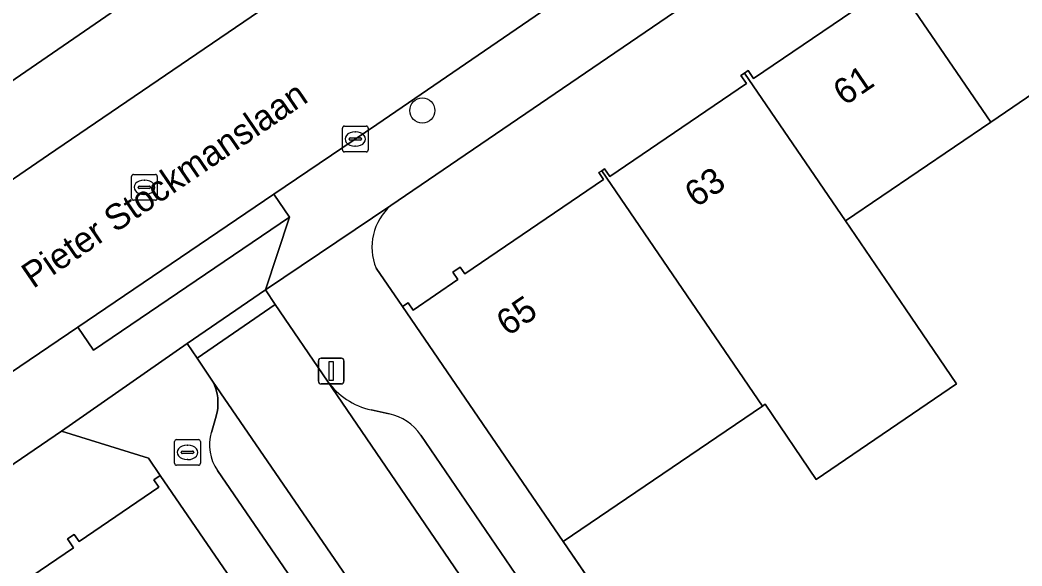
# Model space of a CAD drawing. Extents: x 157445 to 158888, y 383061 to 384688.
# Drawn here: x 158092.84 to 158131.78, y 383890.67 to 383911.91 of the extents above; entities that cross this region are included whole.
import ezdxf

# ---------------------------------------------------------------- set-up
doc = ezdxf.new("R2010")
doc.units = 0
for name, color, linetype in [('IMGEO_Boom', 7, 'Continuous'), ('IMGEO_Brandkraan', 7, 'Continuous'), ('IMGEO_Erf', 7, 'Continuous'), ('IMGEO_Fietspad_gesloten', 7, 'Continuous'), ('IMGEO_Groenvoorziening', 7, 'Continuous'), ('IMGEO_Kolk', 7, 'Continuous'), ('IMGEO_Lichtmast', 7, 'Continuous'), ('IMGEO_Muur', 7, 'Continuous'), ('IMGEO_Openbare_ruimte_label', 7, 'Continuous'), ('IMGEO_Pand', 7, 'Continuous'), ('IMGEO_Pand_nummerreeks', 7, 'Continuous'), ('IMGEO_Parkeervlak_open', 7, 'Continuous'), ('IMGEO_Rijbaan_lokaal_open', 7, 'Continuous'), ('IMGEO_Rioolput', 7, 'Continuous'), ('IMGEO_Voetpad_open', 7, 'Continuous')]:
    doc.layers.add(name, color=color, linetype=linetype)

msp = doc.modelspace()

# ---------------------------------------------------------------- linework, layer by layer
at = {"layer": 'IMGEO_Boom'}
msp.add_circle((158108.477, 383908.389), 0.489, dxfattribs=at)
at = {"layer": 'IMGEO_Brandkraan'}
for p, q in [((158098.849, 383894.661), (158098.849, 383895.513)), ((158098.924, 383895.587), (158099.776, 383895.587)), ((158099.337, 383895.367), (158099.362, 383895.367)), ((158099.85, 383895.513), (158099.85, 383894.661)), ((158099.108, 383895.081), (158099.108, 383895.093)), ((158099.546, 383895.044), (158099.148, 383895.044)), ((158099.151, 383895.13), (158099.549, 383895.13)), ((158099.592, 383895.093), (158099.592, 383895.081)), ((158099.776, 383894.587), (158098.924, 383894.587)), ((158099.36, 383894.807), (158099.335, 383894.807))]:
    msp.add_line(p, q, dxfattribs=at)
for points in [[(158098.849, 383894.661), (158098.849, 383895.513)], [(158098.924, 383895.587), (158099.776, 383895.587)], [(158099.85, 383895.513), (158099.85, 383894.661)], [(158099.776, 383894.587), (158098.924, 383894.587)]]:
    msp.add_lwpolyline(points, dxfattribs=at)
for centre, radius, start, end in [((158098.926, 383895.511), 0.0765, 91.552, 178.448), ((158098.926, 383895.511), 0.0765, 91.552, 178.448), ((158099.774, 383895.511), 0.0765, 1.552, 88.448), ((158099.774, 383895.511), 0.0765, 1.552, 88.448), ((158099.148, 383895.09), 0.0403, 85.8775, 175.7526), ((158099.145, 383895.08), 0.0366, 178.938, 274.7102), ((158099.549, 383895.087), 0.043, 264.8664, 352.4533), ((158099.553, 383895.092), 0.0386, 1.7309, 96.639), ((158098.926, 383894.663), 0.0765, 181.552, 268.448), ((158098.926, 383894.663), 0.0765, 181.552, 268.448), ((158099.774, 383894.663), 0.0765, 271.552, 358.448), ((158099.774, 383894.663), 0.0765, 271.552, 358.448)]:
    msp.add_arc(centre, radius, start, end, dxfattribs=at)
for centre, major_axis, ratio, start_param, end_param in [((158099.336, 383895.087), (-0.387, 0.002), 0.722429, 4.712389, 7.853982), ((158099.361, 383895.087), (-0.39, 0.002), 0.717154, 1.570796, 4.712389)]:
    msp.add_ellipse(centre, major_axis=major_axis, ratio=ratio, start_param=start_param, end_param=end_param, dxfattribs=at)
at = {"layer": 'IMGEO_Erf'}
for points in [[(158132.292, 383917.137), (158132.085, 383917.439), (158132.218, 383917.53), (158132.35, 383917.62), (158132.571, 383917.296), (158137.996, 383920.993), (158137.792, 383921.29), (158137.87, 383921.343), (158138.026, 383921.45), (158138.225, 383921.158), (158143.587, 383924.813), (158143.393, 383925.098), (158143.509, 383925.177), (158143.622, 383925.254), (158143.817, 383924.969), (158149.195, 383928.636), (158149.005, 383928.914), (158149.329, 383929.135), (158149.537, 383928.829), (158152.941, 383931.151), (158151.882, 383932.744), (158148.818, 383933.08), (158107.25, 383904.692)], [(158106.683, 383902.256), (158107.704, 383900.761), (158107.921, 383900.91), (158108.119, 383900.62), (158109.862, 383901.809), (158109.665, 383902.098), (158109.951, 383902.294), (158110.128, 383902.034), (158115.52, 383905.709), (158115.34, 383905.972), (158115.45, 383906.048), (158115.56, 383906.123), (158115.767, 383905.82), (158121.077, 383909.439), (158120.861, 383909.756), (158120.998, 383909.849), (158121.137, 383909.944), (158121.347, 383909.636), (158126.731, 383913.306), (158126.513, 383913.625), (158126.638, 383913.71), (158126.759, 383913.792), (158126.957, 383913.501), (158132.292, 383917.137)], [(158136.155, 383911.752), (158130.566, 383907.942), (158124.919, 383904.093), (158127.249, 383900.673), (158129.239, 383897.751), (158123.789, 383894.037), (158121.798, 383896.959), (158121.691, 383896.886), (158113.955, 383891.614), (158120.445, 383882.102), (158127.244, 383886.748), (158126.515, 383887.815), (158129.717, 383890.002), (158132.119, 383886.484)], [(158089.478, 383887.675), (158094.916, 383891.375), (158094.683, 383891.717), (158094.946, 383891.896), (158095.139, 383891.616), (158098.231, 383893.736), (158098.039, 383894.016), (158098.294, 383894.19), (158097.831, 383894.867), (158094.454, 383895.908), (158061.486, 383873.374)]]:
    msp.add_lwpolyline(points, dxfattribs=at)
msp.add_arc((158108.671, 383903.077), 2.151, 131.3427, 202.4517, dxfattribs=at)
at = {"layer": 'IMGEO_Fietspad_gesloten'}
msp.add_lwpolyline([(158045.888, 383877.777), (158060.694, 383887.801), (158072.982, 383896.204), (158086.084, 383905.105), (158098.205, 383913.461), (158107.782, 383920.254), (158110.203, 383922.414), (158112.062, 383924.982)], dxfattribs=at)
at = {"layer": 'IMGEO_Groenvoorziening'}
for points in [[(158112.062, 383924.982), (158110.203, 383922.414), (158107.782, 383920.254), (158098.205, 383913.461), (158086.084, 383905.105), (158072.982, 383896.204), (158060.694, 383887.801), (158045.888, 383877.777)], [(158088.566, 383902.987), (158093.943, 383906.66), (158103.038, 383912.884)]]:
    msp.add_lwpolyline(points, dxfattribs=at)
at = {"layer": 'IMGEO_Kolk'}
for p, q in [((158105.372, 383906.855), (158105.372, 383907.707)), ((158105.447, 383907.781), (158106.299, 383907.781)), ((158106.373, 383907.707), (158106.373, 383906.855)), ((158105.631, 383907.275), (158105.631, 383907.287)), ((158105.674, 383907.324), (158106.072, 383907.324)), ((158105.86, 383907.561), (158105.885, 383907.561)), ((158106.115, 383907.287), (158106.115, 383907.275)), ((158106.069, 383907.238), (158105.671, 383907.238)), ((158105.883, 383907.001), (158105.858, 383907.001)), ((158106.299, 383906.781), (158105.447, 383906.781))]:
    msp.add_line(p, q, dxfattribs=at)
for points in [[(158105.372, 383906.855), (158105.372, 383907.707)], [(158105.447, 383907.781), (158106.299, 383907.781)], [(158106.373, 383907.707), (158106.373, 383906.855)], [(158106.299, 383906.781), (158105.447, 383906.781)]]:
    msp.add_lwpolyline(points, dxfattribs=at)
for centre, radius, start, end in [((158105.449, 383907.705), 0.0765, 91.552, 178.448), ((158105.449, 383907.705), 0.0765, 91.552, 178.448), ((158106.297, 383907.705), 0.0765, 1.552, 88.448), ((158106.297, 383907.705), 0.0765, 1.552, 88.448), ((158105.671, 383907.284), 0.0403, 85.8775, 175.7526), ((158105.668, 383907.274), 0.0366, 178.938, 274.7102), ((158106.072, 383907.281), 0.043, 264.8664, 352.4533), ((158106.076, 383907.286), 0.0386, 1.7309, 96.639), ((158105.449, 383906.857), 0.0765, 181.552, 268.448), ((158105.449, 383906.857), 0.0765, 181.552, 268.448), ((158106.297, 383906.857), 0.0765, 271.552, 358.448), ((158106.297, 383906.857), 0.0765, 271.552, 358.448)]:
    msp.add_arc(centre, radius, start, end, dxfattribs=at)
for centre, major_axis, ratio, start_param, end_param in [((158105.859, 383907.281), (-0.387, 0.002), 0.722429, 4.712389, 7.853982), ((158105.884, 383907.281), (-0.39, 0.002), 0.717154, 1.570796, 4.712389)]:
    msp.add_ellipse(centre, major_axis=major_axis, ratio=ratio, start_param=start_param, end_param=end_param, dxfattribs=at)
at = {"layer": 'IMGEO_Lichtmast'}
for p, q in [((158104.539, 383898.753), (158105.329, 383898.753)), ((158105.329, 383898.753), (158104.539, 383898.753)), ((158104.439, 383897.853), (158104.439, 383898.653)), ((158104.439, 383898.653), (158104.439, 383897.853)), ((158105.429, 383898.653), (158105.429, 383897.853)), ((158105.429, 383897.853), (158105.429, 383898.653)), ((158105.329, 383897.753), (158104.539, 383897.753)), ((158104.539, 383897.753), (158105.329, 383897.753))]:
    msp.add_line(p, q, dxfattribs=at)
msp.add_lwpolyline([(158104.859, 383898.628), (158105.009, 383898.628), (158105.009, 383897.878), (158104.859, 383897.878), (158104.859, 383898.628)], dxfattribs=at)
for centre, start, end in [((158104.539, 383898.653), 90, 180), ((158104.539, 383898.653), 90, 180), ((158105.329, 383898.653), 0, 90), ((158105.329, 383898.653), 360, 90), ((158104.539, 383897.853), 180, 270), ((158104.539, 383897.853), 180, 270), ((158105.329, 383897.853), 270, 0), ((158105.329, 383897.853), 270, 0)]:
    msp.add_arc(centre, 0.1, start, end, dxfattribs=at)
at = {"layer": 'IMGEO_Muur'}
msp.add_lwpolyline([(158113.955, 383891.614), (158120.452, 383882.107)], dxfattribs=at)
at = {"layer": 'IMGEO_Pand'}
for points in [[(158136.155, 383911.752), (158132.218, 383917.53), (158132.085, 383917.439), (158132.292, 383917.137), (158126.957, 383913.501), (158126.759, 383913.792), (158126.638, 383913.71), (158130.566, 383907.942)], [(158124.919, 383904.093), (158130.566, 383907.942), (158126.638, 383913.71), (158126.513, 383913.625), (158126.731, 383913.306), (158121.347, 383909.636), (158121.137, 383909.944), (158120.998, 383909.849)], [(158124.919, 383904.093), (158120.998, 383909.849), (158120.861, 383909.756), (158121.077, 383909.439), (158115.767, 383905.82), (158115.56, 383906.123), (158115.45, 383906.048), (158121.691, 383896.886), (158121.798, 383896.959), (158123.789, 383894.037), (158129.239, 383897.751), (158127.249, 383900.673)], [(158121.691, 383896.886), (158115.45, 383906.048), (158115.34, 383905.972), (158115.52, 383905.709), (158110.128, 383902.034), (158109.951, 383902.294), (158109.665, 383902.098), (158109.862, 383901.809), (158108.119, 383900.62), (158107.921, 383900.91), (158107.704, 383900.761), (158113.955, 383891.614)], [(158097.734, 383887.922), (158101.036, 383890.178), (158098.294, 383894.19), (158098.039, 383894.016), (158098.231, 383893.736), (158095.139, 383891.616), (158094.946, 383891.896), (158094.683, 383891.717), (158094.916, 383891.375), (158089.478, 383887.675), (158089.249, 383888.012), (158089.11, 383887.918), (158093.007, 383882.238), (158093.128, 383882.061), (158094.988, 383879.349), (158096.726, 383880.536), (158100.854, 383883.356)]]:
    msp.add_lwpolyline(points, close=True, dxfattribs=at)
at = {"layer": 'IMGEO_Parkeervlak_open'}
for points in [[(158109.531, 383881.714), (158111.267, 383881.245), (158111.949, 383880.885), (158100.324, 383897.852), (158100.404, 383897.699), (158100.452, 383897.555), (158100.502, 383897.362), (158100.528, 383897.206), (158100.535, 383897.087), (158100.535, 383896.941), (158100.524, 383896.793), (158100.503, 383896.657), (158100.483, 383896.564), (158100.462, 383896.496), (158100.277, 383895.865)], [(158104.792, 383897.863), (158116.359, 383880.881)], [(158107.189, 383896.59), (158106.486, 383896.742)], [(158116.211, 383881.567), (158116.502, 383883.566), (158116.388, 383884.061), (158108.418, 383895.762)], [(158100.512, 383894.383), (158108.834, 383882.224)]]:
    msp.add_lwpolyline(points, dxfattribs=at)
for centre, radius, start, end in [((158107.084, 383899.486), 2.808, 215.3002, 257.7108), ((158106.765, 383894.635), 2, 34.2911, 77.7712), ((158101.949, 383895.371), 1.744, 163.5255, 214.4952)]:
    msp.add_arc(centre, radius, start, end, dxfattribs=at)
at = {"layer": 'IMGEO_Rijbaan_lokaal_open'}
for points in [[(158135.426, 383927.536), (158131.852, 383932.606), (158103.038, 383912.884), (158093.943, 383906.66), (158088.566, 383902.987), (158078.912, 383896.392), (158082.388, 383891.324), (158088.313, 383895.363), (158095.088, 383899.962), (158102.711, 383905.136), (158106.703, 383907.846)], [(158104.792, 383897.863), (158102.753, 383900.843), (158099.723, 383898.748), (158100.223, 383898.017), (158100.324, 383897.852), (158111.949, 383880.885), (158116.253, 383874.597), (158117.43, 383872.885), (158120.317, 383868.658), (158123.25, 383864.202), (158126.274, 383866.326), (158120.396, 383874.954), (158116.556, 383880.592), (158116.359, 383880.881)]]:
    msp.add_lwpolyline(points, close=True, dxfattribs=at)
at = {"layer": 'IMGEO_Rioolput'}
for p, q in [((158097.174, 383904.976), (158097.174, 383905.828)), ((158097.249, 383905.902), (158098.101, 383905.902)), ((158098.175, 383905.828), (158098.175, 383904.976)), ((158097.433, 383905.396), (158097.433, 383905.408)), ((158097.871, 383905.359), (158097.473, 383905.359)), ((158097.476, 383905.445), (158097.874, 383905.445)), ((158097.662, 383905.682), (158097.687, 383905.682)), ((158097.917, 383905.408), (158097.917, 383905.396)), ((158097.685, 383905.122), (158097.66, 383905.122)), ((158098.101, 383904.902), (158097.249, 383904.902))]:
    msp.add_line(p, q, dxfattribs=at)
for points in [[(158097.174, 383904.976), (158097.174, 383905.828)], [(158097.249, 383905.902), (158098.101, 383905.902)], [(158098.175, 383905.828), (158098.175, 383904.976)], [(158098.101, 383904.902), (158097.249, 383904.902)]]:
    msp.add_lwpolyline(points, dxfattribs=at)
for centre, radius, start, end in [((158097.251, 383905.826), 0.0765, 91.552, 178.448), ((158097.251, 383905.826), 0.0765, 91.552, 178.448), ((158098.099, 383905.826), 0.0765, 1.552, 88.448), ((158098.099, 383905.826), 0.0765, 1.552, 88.448), ((158097.473, 383905.405), 0.0403, 85.8775, 175.7526), ((158097.47, 383905.395), 0.0366, 178.938, 274.7102), ((158097.874, 383905.402), 0.043, 264.8664, 352.4533), ((158097.878, 383905.407), 0.0386, 1.7309, 96.639), ((158097.251, 383904.978), 0.0765, 181.552, 268.448), ((158097.251, 383904.978), 0.0765, 181.552, 268.448), ((158098.099, 383904.978), 0.0765, 271.552, 358.448), ((158098.099, 383904.978), 0.0765, 271.552, 358.448)]:
    msp.add_arc(centre, radius, start, end, dxfattribs=at)
for centre, major_axis, ratio, start_param, end_param in [((158097.661, 383905.402), (-0.387, 0.002), 0.722429, 4.712389, 7.853982), ((158097.686, 383905.402), (-0.39, 0.002), 0.717154, 1.570796, 4.712389)]:
    msp.add_ellipse(centre, major_axis=major_axis, ratio=ratio, start_param=start_param, end_param=end_param, dxfattribs=at)
at = {"layer": 'IMGEO_Voetpad_open'}
for points in [[(158147.296, 383935.673), (158137.658, 383929.066), (158135.426, 383927.536), (158106.703, 383907.846), (158102.711, 383905.136), (158103.318, 383904.242), (158102.377, 383901.408), (158107.25, 383904.692), (158148.818, 383933.08)], [(158107.25, 383904.692), (158102.377, 383901.408), (158102.753, 383900.843), (158104.792, 383897.863)], [(158094.454, 383895.908), (158099.331, 383899.321), (158102.377, 383901.408), (158103.318, 383904.242), (158095.695, 383899.068), (158095.088, 383899.962), (158088.313, 383895.363), (158082.388, 383891.324), (158080.174, 383889.815), (158062.486, 383877.757), (158058.509, 383874.995), (158051.626, 383870.258)], [(158152.194, 383835.929), (158148.872, 383840.291), (158146.983, 383843.186), (158144.298, 383847.211), (158124.685, 383875.913), (158123.802, 383877.205), (158122.123, 383879.654), (158120.445, 383882.102), (158113.955, 383891.614), (158107.704, 383900.761), (158106.683, 383902.256)], [(158100.277, 383895.865), (158100.462, 383896.496), (158100.483, 383896.564), (158100.503, 383896.657), (158100.524, 383896.793), (158100.535, 383896.941), (158100.535, 383897.087), (158100.528, 383897.206), (158100.502, 383897.362), (158100.452, 383897.555), (158100.404, 383897.699), (158100.324, 383897.852), (158100.223, 383898.017), (158099.723, 383898.748), (158099.331, 383899.321), (158094.454, 383895.908), (158097.831, 383894.867), (158098.294, 383894.19), (158101.036, 383890.178), (158109.23, 383878.222), (158112.603, 383873.3), (158113.406, 383872.129), (158156.487, 383809.272)], [(158106.486, 383896.742), (158107.189, 383896.59)], [(158049.567, 383867.819), (158052.526, 383864.224), (158052.925, 383867.553), (158061.486, 383873.374), (158094.454, 383895.908)], [(158108.418, 383895.762), (158116.388, 383884.061), (158116.502, 383883.566), (158116.211, 383881.567)], [(158108.834, 383882.224), (158100.512, 383894.383)]]:
    msp.add_lwpolyline(points, dxfattribs=at)
for points in [[(158102.711, 383905.136), (158095.088, 383899.962), (158095.695, 383899.068), (158103.318, 383904.242)], [(158102.753, 383900.843), (158102.377, 383901.408), (158099.331, 383899.321), (158099.723, 383898.748)]]:
    msp.add_lwpolyline(points, close=True, dxfattribs=at)
for centre, radius, start, end in [((158108.671, 383903.077), 2.151, 131.3427, 202.4517), ((158107.084, 383899.486), 2.808, 215.3002, 257.7108), ((158106.765, 383894.635), 2, 34.2911, 77.7712), ((158101.949, 383895.371), 1.744, 163.5255, 214.4952)]:
    msp.add_arc(centre, radius, start, end, dxfattribs=at)

# ---------------------------------------------------------------- texts
at = {"layer": 'IMGEO_Openbare_ruimte_label'}
msp.add_text('Pieter Stockmanslaan', height=1, rotation=34.2783, dxfattribs=at).set_placement((158093.352, 383901.437))
at = {"layer": 'IMGEO_Pand_nummerreeks'}
for s, rotation, p in [('61', 34.2806, (158124.887, 383908.549)), ('63', 34.2801, (158119.116, 383904.589)), ('65', 34.2806, (158111.798, 383899.583))]:
    msp.add_text(s, height=1, rotation=rotation, dxfattribs=at).set_placement(p)

doc.saveas('drawing.dxf')
